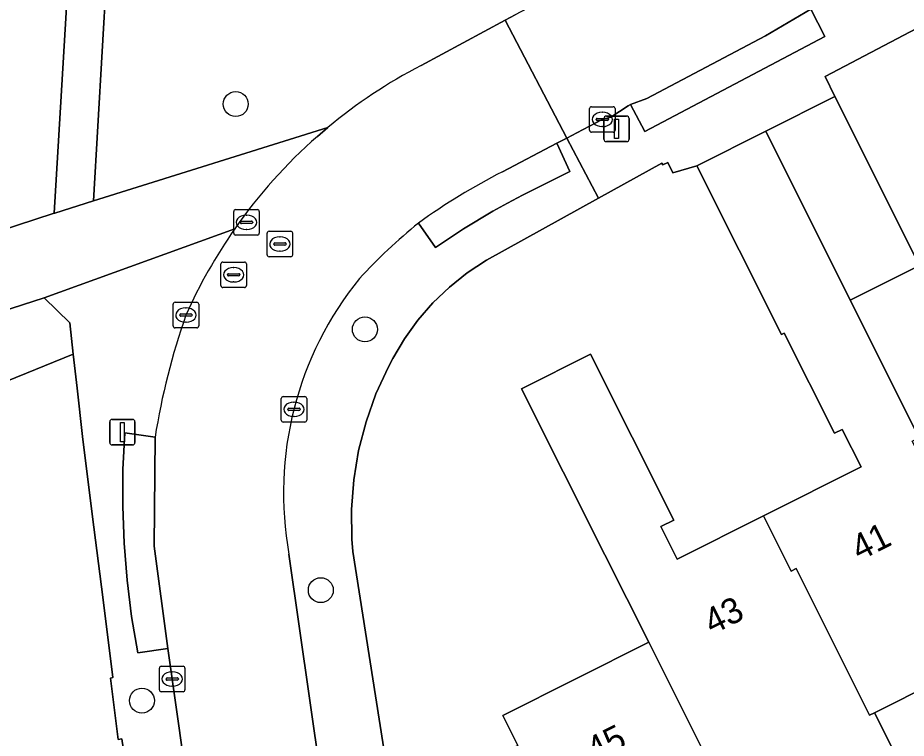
# Model space of a CAD drawing. Extents: x 157793 to 159380, y 380877 to 382313.
# Drawn here: x 158351.45 to 158386.26, y 381647.7 to 381675.94 of the extents above; entities that cross this region are included whole.
import ezdxf

# ---------------------------------------------------------------- set-up
doc = ezdxf.new("R2010")
doc.units = 0
for name, color, linetype in [('IMGEO_Boom', 7, 'Continuous'), ('IMGEO_Erf', 7, 'Continuous'), ('IMGEO_Groenvoorziening', 7, 'Continuous'), ('IMGEO_Kolk', 7, 'Continuous'), ('IMGEO_Lichtmast', 7, 'Continuous'), ('IMGEO_Pand', 7, 'Continuous'), ('IMGEO_Pand_nummerreeks', 7, 'Continuous'), ('IMGEO_Rijbaan_lokaal_open', 7, 'Continuous'), ('IMGEO_Rioolput', 7, 'Continuous'), ('IMGEO_Voetpad_halfverhard', 7, 'Continuous'), ('IMGEO_Voetpad_open', 7, 'Continuous')]:
    doc.layers.add(name, color=color, linetype=linetype)

msp = doc.modelspace()

# ---------------------------------------------------------------- linework, layer by layer
at = {"layer": 'IMGEO_Boom'}
for centre in [(158359.99, 381672.562), (158365.051, 381663.726), (158363.325, 381653.504), (158356.315, 381649.173)]:
    msp.add_circle(centre, 0.489, dxfattribs=at)
at = {"layer": 'IMGEO_Erf'}
for points in [[(158383.471, 381672.852), (158386.788, 381666.235), (158384.062, 381664.868), (158386.766, 381659.479), (158392.155, 381662.18), (158397.81, 381665.015), (158398.095, 381665.158), (158395.326, 381670.5), (158392.663, 381669.165), (158389.354, 381675.766), (158388.981, 381676.757), (158383.089, 381673.64)], [(158426.377, 381653.622), (158416.389, 381673.603), (158416.103, 381673.461), (158415.961, 381673.748), (158415.078, 381673.309), (158418.9, 381665.681), (158413.088, 381662.768), (158407.432, 381659.933), (158401.776, 381657.098), (158396.122, 381654.264), (158397.797, 381650.922), (158392.131, 381648.081), (158391.523, 381649.294), (158390.891, 381648.977), (158389.824, 381651.107), (158385.019, 381648.699), (158386.051, 381646.641), (158380.086, 381643.651), (158373.742, 381640.471), (158375.099, 381637.765), (158368.489, 381634.452), (158372.89, 381624.408), (158392.287, 381634.232), (158391.337, 381636.053)]]:
    msp.add_lwpolyline(points, close=True, dxfattribs=at)
for points in [[(158371.048, 381647.419), (158370.458, 381648.594), (158376.176, 381651.461), (158374.456, 381654.894), (158371.195, 381661.401), (158373.896, 381662.755), (158377.157, 381656.249), (158376.648, 381655.994), (158377.284, 381654.726), (158380.671, 381656.424), (158384.494, 381658.34), (158383.759, 381659.805), (158383.455, 381659.653), (158381.487, 381663.577), (158381.379, 381663.523), (158378.062, 381670.141), (158377.122, 381669.871), (158376.923, 381670.271), (158376.727, 381670.179), (158376.681, 381670.245), (158374.2, 381668.872), (158369.813, 381666.445), (158369.065, 381665.948), (158368.365, 381665.386), (158367.717, 381664.763), (158367.128, 381664.086), (158366.602, 381663.358), (158366.143, 381662.586), (158365.975, 381662.259), (158365.487, 381661.201), (158365.096, 381660.105), (158364.804, 381658.977), (158364.614, 381657.828), (158364.528, 381656.667), (158364.546, 381655.502), (158364.583, 381655.026), (158367.178, 381638.469)], [(158357.891, 381632.022), (158357.474, 381634.854), (158357.349, 381634.82), (158356.929, 381637.479), (158357.035, 381637.497), (158355.528, 381647.674), (158355.39, 381647.644), (158355.08, 381650.055), (158355.182, 381650.084), (158354.779, 381653.233), (158354.383, 381656.383), (158353.993, 381659.534), (158353.778, 381661.419), (158353.626, 381662.753), (158336.89, 381655.945), (158317.871, 381649.781), (158297.433, 381638.997), (158286.293, 381632.925), (158289.537, 381630.734), (158292.834, 381630.367), (158298.799, 381623.74), (158306.027, 381615.459), (158306.126, 381612.351), (158307.296, 381610.939)]]:
    msp.add_lwpolyline(points, dxfattribs=at)
at = {"layer": 'IMGEO_Groenvoorziening'}
for points in [[(158355.263, 381683.303), (158355.105, 381680.596), (158356.122, 381680.508), (158355.915, 381677.512), (158354.927, 381677.567), (158354.412, 381668.762), (158363.6, 381671.643)], [(158341.262, 381664.452), (158347.072, 381666.395), (158352.877, 381668.28), (158353.736, 381682.708)], [(158367.256, 381674.076), (158370.545, 381675.849), (158370.947, 381676.065)], [(158336.89, 381655.945), (158353.626, 381662.753), (158353.485, 381663.988), (158352.481, 381664.965), (158344.873, 381662.503), (158340.055, 381660.881), (158335.262, 381659.185), (158330.497, 381657.414), (158324.402, 381655.007), (158318.317, 381652.573), (158312.244, 381650.112), (158306.489, 381647.538), (158300.772, 381644.88), (158295.095, 381642.137), (158284.746, 381636.988)]]:
    msp.add_lwpolyline(points, dxfattribs=at)
msp.add_arc((158376.642, 381656.009), 20.359, 117.4515, 129.8345, dxfattribs=at)
at = {"layer": 'IMGEO_Kolk'}
for p, q in [((158373.93, 381672.458), (158374.782, 381672.458)), ((158373.855, 381671.532), (158373.855, 381672.384)), ((158374.343, 381672.238), (158374.368, 381672.238)), ((158374.856, 381672.384), (158374.856, 381671.532)), ((158374.114, 381671.952), (158374.114, 381671.964)), ((158374.552, 381671.915), (158374.154, 381671.915)), ((158374.157, 381672.001), (158374.555, 381672.001)), ((158374.598, 381671.964), (158374.598, 381671.952)), ((158374.782, 381671.458), (158373.93, 381671.458)), ((158374.366, 381671.678), (158374.341, 381671.678)), ((158357.613, 381664.789), (158358.465, 381664.789)), ((158357.538, 381663.863), (158357.538, 381664.715)), ((158358.026, 381664.569), (158358.051, 381664.569)), ((158358.539, 381664.715), (158358.539, 381663.863)), ((158357.797, 381664.283), (158357.797, 381664.295)), ((158358.235, 381664.246), (158357.837, 381664.246)), ((158357.84, 381664.332), (158358.238, 381664.332)), ((158358.281, 381664.295), (158358.281, 381664.283)), ((158358.465, 381663.789), (158357.613, 381663.789)), ((158358.049, 381664.009), (158358.024, 381664.009)), ((158361.772, 381660.169), (158361.772, 381661.021)), ((158361.847, 381661.095), (158362.699, 381661.095)), ((158362.773, 381661.021), (158362.773, 381660.169)), ((158362.074, 381660.638), (158362.472, 381660.638)), ((158362.26, 381660.875), (158362.285, 381660.875)), ((158362.031, 381660.589), (158362.031, 381660.601)), ((158362.469, 381660.552), (158362.071, 381660.552)), ((158362.283, 381660.315), (158362.258, 381660.315)), ((158362.515, 381660.601), (158362.515, 381660.589)), ((158362.699, 381660.095), (158361.847, 381660.095)), ((158357.075, 381650.523), (158357.927, 381650.523)), ((158357, 381649.597), (158357, 381650.449)), ((158357.488, 381650.303), (158357.513, 381650.303)), ((158358.001, 381650.449), (158358.001, 381649.597)), ((158357.259, 381650.017), (158357.259, 381650.029)), ((158357.697, 381649.98), (158357.299, 381649.98)), ((158357.302, 381650.066), (158357.7, 381650.066)), ((158357.743, 381650.029), (158357.743, 381650.017)), ((158357.927, 381649.523), (158357.075, 381649.523)), ((158357.511, 381649.743), (158357.486, 381649.743))]:
    msp.add_line(p, q, dxfattribs=at)
for points in [[(158373.93, 381672.458), (158374.782, 381672.458)], [(158373.855, 381671.532), (158373.855, 381672.384)], [(158374.856, 381672.384), (158374.856, 381671.532)], [(158374.782, 381671.458), (158373.93, 381671.458)], [(158357.613, 381664.789), (158358.465, 381664.789)], [(158357.538, 381663.863), (158357.538, 381664.715)], [(158358.539, 381664.715), (158358.539, 381663.863)], [(158358.465, 381663.789), (158357.613, 381663.789)], [(158361.772, 381660.169), (158361.772, 381661.021)], [(158361.847, 381661.095), (158362.699, 381661.095)], [(158362.773, 381661.021), (158362.773, 381660.169)], [(158362.699, 381660.095), (158361.847, 381660.095)], [(158357.075, 381650.523), (158357.927, 381650.523)], [(158357, 381649.597), (158357, 381650.449)], [(158358.001, 381650.449), (158358.001, 381649.597)], [(158357.927, 381649.523), (158357.075, 381649.523)]]:
    msp.add_lwpolyline(points, dxfattribs=at)
for centre, radius, start, end in [((158373.932, 381672.382), 0.0765, 91.552, 178.448), ((158373.932, 381672.382), 0.0765, 91.552, 178.448), ((158374.78, 381672.382), 0.0765, 1.552, 88.448), ((158374.78, 381672.382), 0.0765, 1.552, 88.448), ((158374.154, 381671.961), 0.0403, 85.8775, 175.7526), ((158374.151, 381671.951), 0.0366, 178.938, 274.7102), ((158374.555, 381671.958), 0.043, 264.8664, 352.4533), ((158374.559, 381671.963), 0.0386, 1.7309, 96.639), ((158373.932, 381671.534), 0.0765, 181.552, 268.448), ((158373.932, 381671.534), 0.0765, 181.552, 268.448), ((158374.78, 381671.534), 0.0765, 271.552, 358.448), ((158374.78, 381671.534), 0.0765, 271.552, 358.448), ((158357.615, 381664.713), 0.0765, 91.552, 178.448), ((158357.615, 381664.713), 0.0765, 91.552, 178.448), ((158358.463, 381664.713), 0.0765, 1.552, 88.448), ((158358.463, 381664.713), 0.0765, 1.552, 88.448), ((158357.837, 381664.292), 0.0403, 85.8775, 175.7526), ((158357.834, 381664.282), 0.0366, 178.938, 274.7102), ((158358.238, 381664.289), 0.043, 264.8664, 352.4533), ((158358.242, 381664.294), 0.0386, 1.7309, 96.639), ((158357.615, 381663.865), 0.0765, 181.552, 268.448), ((158357.615, 381663.865), 0.0765, 181.552, 268.448), ((158358.463, 381663.865), 0.0765, 271.552, 358.448), ((158358.463, 381663.865), 0.0765, 271.552, 358.448), ((158361.849, 381661.019), 0.0765, 91.552, 178.448), ((158361.849, 381661.019), 0.0765, 91.552, 178.448), ((158362.697, 381661.019), 0.0765, 1.552, 88.448), ((158362.697, 381661.019), 0.0765, 1.552, 88.448), ((158362.071, 381660.598), 0.0403, 85.8775, 175.7526), ((158362.476, 381660.6), 0.0386, 1.7309, 96.639), ((158362.068, 381660.588), 0.0366, 178.938, 274.7102), ((158362.472, 381660.595), 0.043, 264.8664, 352.4533), ((158361.849, 381660.171), 0.0765, 181.552, 268.448), ((158361.849, 381660.171), 0.0765, 181.552, 268.448), ((158362.697, 381660.171), 0.0765, 271.552, 358.448), ((158362.697, 381660.171), 0.0765, 271.552, 358.448), ((158357.077, 381650.447), 0.0765, 91.552, 178.448), ((158357.077, 381650.447), 0.0765, 91.552, 178.448), ((158357.925, 381650.447), 0.0765, 1.552, 88.448), ((158357.925, 381650.447), 0.0765, 1.552, 88.448), ((158357.299, 381650.026), 0.0403, 85.8775, 175.7526), ((158357.296, 381650.016), 0.0366, 178.938, 274.7102), ((158357.7, 381650.023), 0.043, 264.8664, 352.4533), ((158357.704, 381650.028), 0.0386, 1.7309, 96.639), ((158357.077, 381649.599), 0.0765, 181.552, 268.448), ((158357.077, 381649.599), 0.0765, 181.552, 268.448), ((158357.925, 381649.599), 0.0765, 271.552, 358.448), ((158357.925, 381649.599), 0.0765, 271.552, 358.448)]:
    msp.add_arc(centre, radius, start, end, dxfattribs=at)
for centre, major_axis, ratio, start_param, end_param in [((158374.342, 381671.958), (-0.387, 0.002), 0.722429, 4.712389, 7.853982), ((158374.367, 381671.958), (-0.39, 0.002), 0.717154, 1.570796, 4.712389), ((158358.025, 381664.289), (-0.387, 0.002), 0.722429, 4.712389, 7.853982), ((158358.05, 381664.289), (-0.39, 0.002), 0.717154, 1.570796, 4.712389), ((158362.259, 381660.595), (-0.387, 0.002), 0.722429, 4.712389, 7.853982), ((158362.284, 381660.595), (-0.39, 0.002), 0.717154, 1.570796, 4.712389), ((158357.487, 381650.023), (-0.387, 0.002), 0.722429, 4.712389, 7.853982), ((158357.512, 381650.023), (-0.39, 0.002), 0.717154, 1.570796, 4.712389)]:
    msp.add_ellipse(centre, major_axis=major_axis, ratio=ratio, start_param=start_param, end_param=end_param, dxfattribs=at)
at = {"layer": 'IMGEO_Lichtmast'}
for p, q in [((158374.418, 381671.189), (158374.418, 381671.989)), ((158374.418, 381671.989), (158374.418, 381671.189)), ((158374.518, 381672.089), (158375.308, 381672.089)), ((158375.308, 381672.089), (158374.518, 381672.089)), ((158375.408, 381671.989), (158375.408, 381671.189)), ((158375.408, 381671.189), (158375.408, 381671.989)), ((158375.308, 381671.089), (158374.518, 381671.089)), ((158374.518, 381671.089), (158375.308, 381671.089)), ((158355.053, 381659.299), (158355.053, 381660.099)), ((158355.053, 381660.099), (158355.053, 381659.299)), ((158355.153, 381660.199), (158355.943, 381660.199)), ((158355.943, 381660.199), (158355.153, 381660.199)), ((158356.043, 381660.099), (158356.043, 381659.299)), ((158356.043, 381659.299), (158356.043, 381660.099)), ((158355.943, 381659.199), (158355.153, 381659.199)), ((158355.153, 381659.199), (158355.943, 381659.199))]:
    msp.add_line(p, q, dxfattribs=at)
for points in [[(158374.838, 381671.964), (158374.988, 381671.964), (158374.988, 381671.214), (158374.838, 381671.214), (158374.838, 381671.964)], [(158355.473, 381660.074), (158355.623, 381660.074), (158355.623, 381659.324), (158355.473, 381659.324), (158355.473, 381660.074)]]:
    msp.add_lwpolyline(points, dxfattribs=at)
for centre, start, end in [((158374.518, 381671.989), 90, 180), ((158374.518, 381671.989), 90, 180), ((158375.308, 381671.989), 0, 90), ((158375.308, 381671.989), 360, 90), ((158374.518, 381671.189), 180, 270), ((158374.518, 381671.189), 180, 270), ((158375.308, 381671.189), 270, 0), ((158375.308, 381671.189), 270, 0), ((158355.153, 381660.099), 90, 180), ((158355.153, 381660.099), 90, 180), ((158355.943, 381660.099), 0, 90), ((158355.943, 381660.099), 360, 90), ((158355.153, 381659.299), 180, 270), ((158355.153, 381659.299), 180, 270), ((158355.943, 381659.299), 270, 0), ((158355.943, 381659.299), 270, 0)]:
    msp.add_arc(centre, 0.1, start, end, dxfattribs=at)
at = {"layer": 'IMGEO_Pand'}
for points in [[(158380.765, 381671.496), (158384.062, 381664.868), (158386.788, 381666.235), (158383.471, 381672.852)], [(158380.765, 381671.496), (158378.062, 381670.141), (158381.379, 381663.523), (158381.487, 381663.577), (158383.455, 381659.653), (158383.759, 381659.805), (158384.494, 381658.34), (158380.671, 381656.424), (158381.755, 381654.255), (158381.95, 381654.353), (158384.825, 381648.602), (158385.019, 381648.699), (158389.824, 381651.107), (158390.466, 381651.429), (158386.5, 381659.346), (158386.766, 381659.479), (158384.062, 381664.868)], [(158380.086, 381643.651), (158386.051, 381646.641), (158385.019, 381648.699), (158384.825, 381648.602), (158381.95, 381654.353), (158381.755, 381654.255), (158380.671, 381656.424), (158377.284, 381654.726), (158376.648, 381655.994), (158377.157, 381656.249), (158373.896, 381662.755), (158371.195, 381661.401), (158374.456, 381654.894), (158376.176, 381651.461)], [(158380.086, 381643.651), (158376.176, 381651.461), (158370.458, 381648.594), (158371.048, 381647.419), (158368.038, 381645.91), (158368.988, 381638.142), (158367.345, 381637.318), (158367.111, 381637.201), (158368.489, 381634.452), (158375.099, 381637.765), (158373.742, 381640.471)]]:
    msp.add_lwpolyline(points, close=True, dxfattribs=at)
at = {"layer": 'IMGEO_Rijbaan_lokaal_open'}
msp.add_lwpolyline([(158398.071, 381684.356), (158404.732, 381687.587), (158406.73, 381688.647), (158407.06, 381688.797), (158404.82, 381693.617), (158404.589, 381693.496), (158404.358, 381693.376), (158389.221, 381685.735), (158370.947, 381676.065), (158370.545, 381675.849), (158372.966, 381671.23), (158373.352, 381671.432), (158374.356, 381671.958), (158374.693, 381672.05), (158375.374, 381672.497), (158375.465, 381672.545), (158376.104, 381672.785), (158380.754, 381675.237), (158382.529, 381676.283), (158386.792, 381678.529), (158394.043, 381682.316)], close=True, dxfattribs=at)
for points in [[(158370.545, 381675.849), (158367.256, 381674.076)], [(158370.441, 381669.907), (158372.579, 381671.027), (158372.966, 381671.23), (158370.545, 381675.849)], [(158363.6, 381671.643), (158363.189, 381671.291)], [(158356.829, 381659.499), (158356.795, 381655.223), (158357.331, 381651.211), (158357.961, 381646.799), (158359.274, 381637.812), (158360.111, 381631.988), (158365.331, 381632.773), (158364.543, 381637.709), (158362.078, 381654.918)]]:
    msp.add_lwpolyline(points, dxfattribs=at)
for centre, radius, start, end in [((158376.642, 381656.009), 20.359, 117.4515, 129.8345), ((158376.719, 381655.93), 20.47, 131.3741, 144.9902), ((158381.806, 381647.619), 25.018, 117.0174, 125.8487), ((158376.666, 381655.99), 20.392, 145.0434, 155.9859), ((158380.687, 381651.174), 21.513, 128.9804, 137.4478), ((158375.241, 381657.31), 13.379, 141.0338, 190.2981), ((158384.186, 381655.136), 27.703, 160.7073, 170.9389)]:
    msp.add_arc(centre, radius, start, end, dxfattribs=at)
at = {"layer": 'IMGEO_Rioolput'}
for p, q in [((158359.913, 381667.498), (158359.913, 381668.35)), ((158359.988, 381668.424), (158360.84, 381668.424)), ((158360.914, 381668.35), (158360.914, 381667.498)), ((158360.172, 381667.918), (158360.172, 381667.93)), ((158360.215, 381667.967), (158360.613, 381667.967)), ((158360.401, 381668.204), (158360.426, 381668.204)), ((158360.656, 381667.93), (158360.656, 381667.918)), ((158360.61, 381667.881), (158360.212, 381667.881)), ((158360.424, 381667.644), (158360.399, 381667.644)), ((158361.296, 381667.576), (158362.148, 381667.576)), ((158360.84, 381667.424), (158359.988, 381667.424)), ((158361.221, 381666.65), (158361.221, 381667.502)), ((158361.709, 381667.356), (158361.734, 381667.356)), ((158362.222, 381667.502), (158362.222, 381666.65)), ((158361.48, 381667.07), (158361.48, 381667.082)), ((158361.918, 381667.033), (158361.52, 381667.033)), ((158361.523, 381667.119), (158361.921, 381667.119)), ((158361.964, 381667.082), (158361.964, 381667.07)), ((158362.148, 381666.576), (158361.296, 381666.576)), ((158361.732, 381666.796), (158361.707, 381666.796)), ((158359.408, 381665.442), (158359.408, 381666.294)), ((158359.483, 381666.368), (158360.335, 381666.368)), ((158360.409, 381666.294), (158360.409, 381665.442)), ((158359.667, 381665.862), (158359.667, 381665.874)), ((158359.71, 381665.911), (158360.108, 381665.911)), ((158359.896, 381666.148), (158359.921, 381666.148)), ((158360.151, 381665.874), (158360.151, 381665.862)), ((158360.105, 381665.825), (158359.707, 381665.825)), ((158359.919, 381665.588), (158359.894, 381665.588)), ((158360.335, 381665.368), (158359.483, 381665.368))]:
    msp.add_line(p, q, dxfattribs=at)
for points in [[(158359.913, 381667.498), (158359.913, 381668.35)], [(158359.988, 381668.424), (158360.84, 381668.424)], [(158360.914, 381668.35), (158360.914, 381667.498)], [(158361.296, 381667.576), (158362.148, 381667.576)], [(158360.84, 381667.424), (158359.988, 381667.424)], [(158361.221, 381666.65), (158361.221, 381667.502)], [(158362.222, 381667.502), (158362.222, 381666.65)], [(158362.148, 381666.576), (158361.296, 381666.576)], [(158359.408, 381665.442), (158359.408, 381666.294)], [(158359.483, 381666.368), (158360.335, 381666.368)], [(158360.409, 381666.294), (158360.409, 381665.442)], [(158360.335, 381665.368), (158359.483, 381665.368)]]:
    msp.add_lwpolyline(points, dxfattribs=at)
for centre, radius, start, end in [((158359.99, 381668.348), 0.0765, 91.552, 178.448), ((158359.99, 381668.348), 0.0765, 91.552, 178.448), ((158360.838, 381668.348), 0.0765, 1.552, 88.448), ((158360.838, 381668.348), 0.0765, 1.552, 88.448), ((158360.212, 381667.927), 0.0403, 85.8775, 175.7526), ((158360.209, 381667.917), 0.0366, 178.938, 274.7102), ((158360.613, 381667.924), 0.043, 264.8664, 352.4533), ((158360.617, 381667.929), 0.0386, 1.7309, 96.639), ((158361.298, 381667.5), 0.0765, 91.552, 178.448), ((158361.298, 381667.5), 0.0765, 91.552, 178.448), ((158362.146, 381667.5), 0.0765, 1.552, 88.448), ((158362.146, 381667.5), 0.0765, 1.552, 88.448), ((158359.99, 381667.5), 0.0765, 181.552, 268.448), ((158359.99, 381667.5), 0.0765, 181.552, 268.448), ((158360.838, 381667.5), 0.0765, 271.552, 358.448), ((158360.838, 381667.5), 0.0765, 271.552, 358.448), ((158361.52, 381667.079), 0.0403, 85.8775, 175.7526), ((158361.517, 381667.069), 0.0366, 178.938, 274.7102), ((158361.921, 381667.076), 0.043, 264.8664, 352.4533), ((158361.925, 381667.081), 0.0386, 1.7309, 96.639), ((158361.298, 381666.652), 0.0765, 181.552, 268.448), ((158361.298, 381666.652), 0.0765, 181.552, 268.448), ((158362.146, 381666.652), 0.0765, 271.552, 358.448), ((158362.146, 381666.652), 0.0765, 271.552, 358.448), ((158359.485, 381666.292), 0.0765, 91.552, 178.448), ((158359.485, 381666.292), 0.0765, 91.552, 178.448), ((158360.333, 381666.292), 0.0765, 1.552, 88.448), ((158360.333, 381666.292), 0.0765, 1.552, 88.448), ((158359.707, 381665.871), 0.0403, 85.8775, 175.7526), ((158359.704, 381665.861), 0.0366, 178.938, 274.7102), ((158360.108, 381665.868), 0.043, 264.8664, 352.4533), ((158360.112, 381665.873), 0.0386, 1.7309, 96.639), ((158359.485, 381665.444), 0.0765, 181.552, 268.448), ((158359.485, 381665.444), 0.0765, 181.552, 268.448), ((158360.333, 381665.444), 0.0765, 271.552, 358.448), ((158360.333, 381665.444), 0.0765, 271.552, 358.448)]:
    msp.add_arc(centre, radius, start, end, dxfattribs=at)
for centre, major_axis, ratio, start_param, end_param in [((158360.4, 381667.924), (-0.387, 0.002), 0.722429, 4.712389, 7.853982), ((158360.425, 381667.924), (-0.39, 0.002), 0.717154, 1.570796, 4.712389), ((158361.708, 381667.076), (-0.387, 0.002), 0.722429, 4.712389, 7.853982), ((158361.733, 381667.076), (-0.39, 0.002), 0.717154, 1.570796, 4.712389), ((158359.895, 381665.868), (-0.387, 0.002), 0.722429, 4.712389, 7.853982), ((158359.92, 381665.868), (-0.39, 0.002), 0.717154, 1.570796, 4.712389)]:
    msp.add_ellipse(centre, major_axis=major_axis, ratio=ratio, start_param=start_param, end_param=end_param, dxfattribs=at)
at = {"layer": 'IMGEO_Voetpad_halfverhard'}
msp.add_lwpolyline([(158353.736, 381682.708), (158352.877, 381668.28), (158352.898, 381668.287), (158354.412, 381668.762), (158354.927, 381677.567)], dxfattribs=at)
at = {"layer": 'IMGEO_Voetpad_open'}
for points in [[(158386.792, 381678.529), (158382.529, 381676.283), (158383.076, 381675.214), (158376.022, 381671.483), (158375.465, 381672.545), (158375.374, 381672.497), (158374.693, 381672.05), (158374.356, 381671.958), (158373.352, 381671.432), (158372.966, 381671.23), (158374.2, 381668.872), (158376.681, 381670.245), (158376.727, 381670.179), (158376.923, 381670.271), (158377.122, 381669.871), (158378.062, 381670.141), (158380.765, 381671.496), (158383.471, 381672.852), (158383.089, 381673.64), (158388.981, 381676.757)], [(158363.189, 381671.291), (158363.6, 381671.643), (158354.412, 381668.762), (158352.898, 381668.287), (158352.877, 381668.28), (158347.072, 381666.395), (158341.262, 381664.452), (158335.469, 381662.459), (158329.543, 381660.281), (158323.654, 381658.005), (158317.804, 381655.63), (158311.632, 381653.136), (158305.531, 381650.473), (158300.532, 381648.126), (158299.505, 381647.644), (158285.981, 381640.991), (158284.405, 381640.216), (158283.981, 381640.007), (158277.444, 381636.682), (158277.496, 381636.571), (158278.621, 381634.154), (158279.023, 381633.81), (158279.279, 381633.732), (158284.455, 381636.821)], [(158367.178, 381638.469), (158364.583, 381655.026), (158364.546, 381655.502), (158364.528, 381656.667), (158364.614, 381657.828), (158364.804, 381658.977), (158365.096, 381660.105), (158365.487, 381661.201), (158365.975, 381662.259), (158366.143, 381662.586), (158366.602, 381663.358), (158367.128, 381664.086), (158367.717, 381664.763), (158368.365, 381665.386), (158369.065, 381665.948), (158369.813, 381666.445), (158374.2, 381668.872), (158372.966, 381671.23), (158372.579, 381671.027), (158373.089, 381669.917), (158371.23, 381668.985), (158370.641, 381668.678), (158370.06, 381668.357), (158368.92, 381667.676), (158367.814, 381666.942), (158367.154, 381667.898)], [(158367.154, 381667.898), (158367.814, 381666.942), (158368.92, 381667.676), (158370.06, 381668.357), (158370.641, 381668.678), (158371.23, 381668.985), (158373.089, 381669.917), (158372.579, 381671.027)], [(158372.579, 381671.027), (158370.441, 381669.907)], [(158324.402, 381655.007), (158330.497, 381657.414), (158335.262, 381659.185), (158340.055, 381660.881), (158344.873, 381662.503), (158352.481, 381664.965), (158359.953, 381667.674)], [(158359.953, 381667.674), (158352.481, 381664.965), (158353.485, 381663.988), (158353.626, 381662.753), (158353.778, 381661.419), (158353.993, 381659.534), (158354.383, 381656.383), (158354.779, 381653.233), (158355.182, 381650.084), (158355.08, 381650.055), (158355.39, 381647.644), (158355.528, 381647.674), (158357.035, 381637.497), (158356.929, 381637.479), (158357.349, 381634.82), (158357.474, 381634.854), (158357.891, 381632.022)], [(158356.757, 381646.633), (158357.961, 381646.799), (158357.331, 381651.211), (158356.149, 381651.043), (158355.911, 381652.468), (158355.735, 381653.901), (158355.619, 381655.341), (158355.565, 381656.785), (158355.572, 381658.229), (158355.64, 381659.672), (158356.829, 381659.499)], [(158362.078, 381654.918), (158364.543, 381637.709), (158365.743, 381637.876), (158366.568, 381632.63), (158365.384, 381632.469), (158367.409, 381620.548), (158368.537, 381620.771), (158369.865, 381614.823), (158368.73, 381614.514), (158368.776, 381614.35), (158369.282, 381612.393), (158371.964, 381603.521), (158373.087, 381603.893), (158374.742, 381604.441)]]:
    msp.add_lwpolyline(points, dxfattribs=at)
for points in [[(158382.529, 381676.283), (158380.754, 381675.237), (158376.104, 381672.785), (158375.465, 381672.545), (158376.022, 381671.483), (158383.076, 381675.214)], [(158356.829, 381659.499), (158355.64, 381659.672), (158355.572, 381658.229), (158355.565, 381656.785), (158355.619, 381655.341), (158355.735, 381653.901), (158355.911, 381652.468), (158356.149, 381651.043), (158357.331, 381651.211), (158356.795, 381655.223)]]:
    msp.add_lwpolyline(points, close=True, dxfattribs=at)
for centre, radius, start, end in [((158376.719, 381655.93), 20.47, 131.3741, 144.9902), ((158381.806, 381647.619), 25.018, 117.0174, 125.8487), ((158376.666, 381655.99), 20.392, 145.0434, 155.9859), ((158380.687, 381651.174), 21.513, 128.9804, 137.4478), ((158375.241, 381657.31), 13.379, 141.0338, 190.2981), ((158384.186, 381655.136), 27.703, 160.7073, 170.9389)]:
    msp.add_arc(centre, radius, start, end, dxfattribs=at)

# ---------------------------------------------------------------- texts
at = {"layer": 'IMGEO_Pand_nummerreeks'}
for s, rotation, p in [('41', 26.6196, (158384.431, 381654.639)), ('43', 26.622, (158378.658, 381651.745)), ('45', 26.6291, (158374.049, 381646.724))]:
    msp.add_text(s, height=1, rotation=rotation, dxfattribs=at).set_placement(p)

doc.saveas('drawing.dxf')
